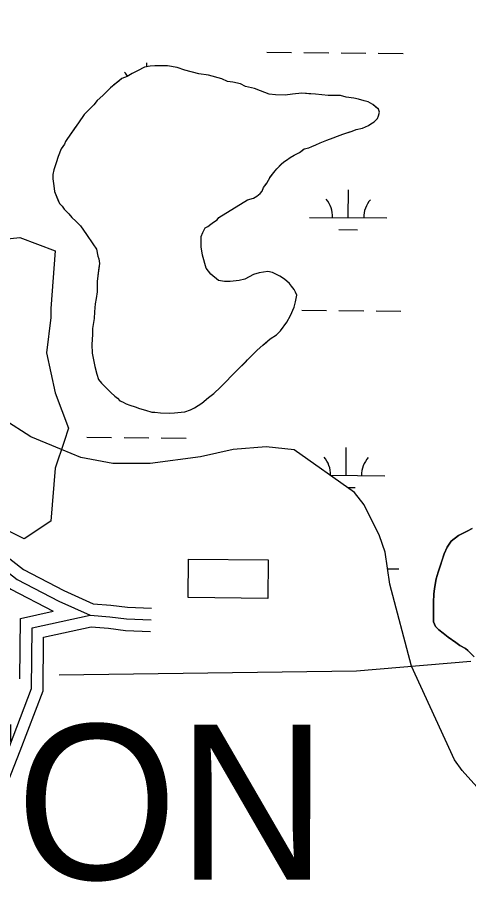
# Model space of a CAD drawing. Extents: x 3271442 to 3309282, y 752266 to 777610.
# Drawn here: x 3293538 to 3294121, y 758564 to 759680 of the extents above; entities that cross this region are included whole.
import ezdxf

# ---------------------------------------------------------------- set-up
doc = ezdxf.new("R2010")
doc.units = 0
for name, color, linetype in [('V-BLDG-OTLN', 7, 'Continuous'), ('V-ROAD-CNTR', 7, 'Continuous'), ('V-SITE-VEGE', 7, 'Continuous'), ('V-TOPO-GNAM-IDEN', 7, 'Continuous'), ('V-TOPO-SHOR', 7, 'Continuous'), ('V-WETL-SWMP', 7, 'Continuous')]:
    doc.layers.add(name, color=color, linetype=linetype)

msp = doc.modelspace()

# ---------------------------------------------------------------- linework, layer by layer
at = {"layer": 'V-BLDG-OTLN'}
msp.add_lwpolyline([(3293758.7, 758930.6), (3293759.2, 758980.4), (3293862.1, 758979.4), (3293861.6, 758929.6)], close=True, dxfattribs=at)
at = {"layer": 'V-ROAD-CNTR'}
for points in [[(3291710.2, 762151), (3291884, 761617.6), (3292156.5, 760856.4), (3292211.8, 760716.1), (3292229.3, 760668.3), (3292244.5, 760630.3), (3292259.9, 760602), (3292280.3, 760564.6), (3292299.8, 760529.8), (3292338.4, 760467.9), (3292387.8, 760390.2), (3292491, 760226), (3292641.7, 760002.5), (3292813.1, 759766.6), (3292983.7, 759551.8), (3293204, 759296.3), (3293369.7, 759111.2), (3293474.9, 759003.5), (3293538.2, 758954.1), (3293592, 758926.2), (3293632.5, 758908), (3293657.7, 758906), (3293679.3, 758903.1), (3293711, 758901.8)], [(3292319.9, 760526), (3292351.1, 760475.9), (3292400.5, 760398.3), (3292503.5, 760234.2), (3292653.9, 760011.1), (3292825.1, 759775.7), (3292995.2, 759561.3), (3293215.3, 759306.2), (3293380.7, 759121.5), (3293484.9, 759014.7), (3293546.3, 758966.8), (3293598.5, 758939.7), (3293636.3, 758922.7), (3293659.3, 758920.9), (3293680.6, 758918.1), (3293711.6, 758916.8)], [(3292289, 760518.8), (3292325.8, 760459.9), (3292375.2, 760382.2), (3292478.4, 760217.8), (3292629.4, 759993.8), (3292801.2, 759757.5), (3292972.1, 759542.2), (3293192.7, 759286.4), (3293358.7, 759101), (3293464.8, 758992.3), (3293530, 758941.5), (3293584.8, 758913)], [(3293490.6, 757649.6), (3293492.2, 757877.9), (3293500.6, 758668.8), (3293528.3, 758738.3), (3293556.7, 758813.2), (3293557.4, 758891.7), (3293632.5, 758908)], [(3293541.8, 758826), (3293542.5, 758903.8), (3293584.8, 758913)], [(3293505.6, 757649.5), (3293507.2, 757877.7), (3293515.6, 758665.8), (3293542.2, 758732.9), (3293571.7, 758810.4), (3293572.3, 758879.5), (3293633.5, 758892.9)], [(3293633.5, 758892.9), (3293656.1, 758891.1), (3293678, 758888.2), (3293710.4, 758886.9)]]:
    msp.add_lwpolyline(points, dxfattribs=at)
at = {"layer": 'V-SITE-VEGE'}
msp.add_lwpolyline([(3293587.4, 759378), (3293581.7, 759303.7), (3293581.7, 759292.3), (3293576, 759246.5), (3293587.4, 759195.1), (3293604.5, 759149.3), (3293598.8, 759132.2), (3293587.4, 759097.9), (3293581.7, 759029.3), (3293547.4, 759006.4), (3293501.7, 759029.3), (3293461.7, 759063.6), (3293421.7, 759115), (3293324.5, 759223.7), (3293313.1, 759263.7), (3293330.3, 759303.7), (3293376, 759343.7), (3293438.8, 759366.6), (3293484.5, 759389.5), (3293541.7, 759395.2)], close=True, dxfattribs=at)
at = {"layer": 'V-TOPO-SHOR'}
for points in [[(3293835.6, 759444.2), (3293843, 759446.1), (3293847.6, 759448.8), (3293851.6, 759452.1), (3293854.3, 759455.4), (3293856.3, 759460), (3293858.4, 759462.7), (3293860.4, 759465.4), (3293862.4, 759469.3), (3293864.4, 759472.7), (3293867.7, 759477.3), (3293871.1, 759481.3), (3293873.1, 759483.9), (3293879.1, 759489.9), (3293882.4, 759493.2), (3293885.8, 759495.2), (3293890.4, 759498.5), (3293895.8, 759501.8), (3293902.5, 759505.1), (3293905.8, 759507.7), (3293908.5, 759509.7), (3293914.5, 759511), (3293918.5, 759513), (3293923.8, 759515), (3293929.1, 759517.6), (3293937.8, 759520.9), (3293945.8, 759524.2), (3293951.8, 759526.1), (3293958.4, 759528.8), (3293966.4, 759531.4), (3293970.4, 759532.7), (3293975.8, 759534.7), (3293983.8, 759536.6), (3293991.8, 759539.9), (3293994.4, 759541.9), (3293999.1, 759544.6), (3294003.1, 759549.2), (3294004.5, 759552.5), (3294005.8, 759557.2), (3294004.5, 759561.2), (3294001.2, 759563.8), (3293997.2, 759567.2), (3293991.2, 759570.5), (3293985.9, 759571.9), (3293978.6, 759573.9), (3293972.6, 759575.3), (3293962.7, 759576.7), (3293955.3, 759578.7), (3293943.4, 759578.7), (3293939.4, 759578.8), (3293923.4, 759580.2), (3293914.8, 759580.9), (3293905.5, 759581.6), (3293893.5, 759580.3), (3293884.2, 759579), (3293871.5, 759579.7), (3293863.5, 759580.4), (3293852.3, 759584.5), (3293844.3, 759587.8), (3293833, 759590.5), (3293826.4, 759593.9), (3293816.4, 759595.9), (3293809.7, 759596.6), (3293802.4, 759600), (3293785.2, 759604.7), (3293772.5, 759606.8), (3293754.6, 759611.5), (3293744.6, 759614.9), (3293732, 759617), (3293725.3, 759617), (3293716, 759617), (3293710, 759616.4), (3293702.7, 759615.1), (3293693.4, 759610.5), (3293686.7, 759607.2), (3293680, 759603.2), (3293673.4, 759600.6), (3293669.4, 759597.3), (3293662.7, 759592), (3293658.7, 759588.7), (3293651.3, 759581.4), (3293648.7, 759578.7), (3293641.3, 759572.1), (3293637.3, 759566.8), (3293631.9, 759561.5), (3293628.6, 759558.2), (3293624.6, 759554.2), (3293617.2, 759543.6), (3293611.9, 759535.7), (3293602.5, 759521.7), (3293600.5, 759519.1), (3293599.1, 759515.8), (3293595.1, 759509.8), (3293591.1, 759499.8), (3293588.4, 759491.9), (3293585.7, 759482.6), (3293584.3, 759476.6), (3293584.3, 759471.3), (3293585.6, 759462), (3293586.2, 759454.6), (3293590.8, 759444)], [(3293590.8, 759444), (3293592.8, 759439.3), (3293596.1, 759436), (3293598.8, 759432), (3293604.7, 759425.9), (3293608.7, 759421.3), (3293614, 759416.6), (3293619.9, 759410.6), (3293627.9, 759399.2), (3293635.8, 759387.2), (3293640.4, 759380.5), (3293642.4, 759371.2), (3293643.7, 759367.9), (3293644.3, 759361.9), (3293643.6, 759356.6), (3293642.3, 759345.9), (3293641.6, 759338.6), (3293641.5, 759325.3), (3293640.1, 759316.7), (3293638.8, 759310), (3293638.1, 759299.4), (3293637.4, 759290.7), (3293635.3, 759278.1), (3293635.3, 759270.1), (3293634.6, 759257.5), (3293635.2, 759246.2), (3293638.4, 759228.9), (3293641, 759218.9), (3293643, 759212.2), (3293647, 759207.5), (3293649.6, 759204.9), (3293652.3, 759202.2), (3293655.6, 759198.9), (3293658.9, 759195.5), (3293664.2, 759190.8), (3293667.5, 759188.2), (3293670.8, 759184.8), (3293674.1, 759183.5), (3293678.8, 759180.8), (3293683.4, 759178.8), (3293690.7, 759176.7), (3293696, 759174.7), (3293704, 759172.7), (3293712, 759170), (3293716, 759170), (3293723.3, 759169.3), (3293734.6, 759168.6), (3293741.3, 759169.2), (3293749.9, 759169.8), (3293754.6, 759170.5), (3293761.9, 759173.1), (3293767.2, 759175.7), (3293776.6, 759181.7), (3293785.3, 759188.9), (3293791.9, 759194.2), (3293800.6, 759202.2), (3293806.6, 759208.1), (3293816, 759218.1), (3293822.7, 759224.7), (3293832.7, 759234.6), (3293835.4, 759237.3), (3293844.1, 759245.9), (3293848.1, 759249.9), (3293855.4, 759256.5), (3293860.1, 759260.5), (3293864.8, 759264.4), (3293872.8, 759269.7), (3293878.1, 759275), (3293886.2, 759286.3), (3293890.8, 759294.9), (3293895.6, 759305.5), (3293897.6, 759312.2), (3293898.9, 759320.8), (3293897.6, 759324.8), (3293895.7, 759328.1), (3293892.4, 759332.8), (3293889.7, 759336.2), (3293883.1, 759341.5), (3293877.1, 759345.5), (3293867.8, 759350.2), (3293861.8, 759351.6), (3293850.5, 759349.6), (3293843.2, 759347.7), (3293831.9, 759341.7), (3293824.5, 759339.8), (3293813.2, 759338.5), (3293805.9, 759338.5), (3293797.9, 759339.9), (3293788, 759347.9), (3293782, 759355.9), (3293777.4, 759372.6), (3293775.5, 759383.2), (3293775.6, 759396.6), (3293777.6, 759401.9), (3293780.9, 759407.8), (3293784.3, 759409.8), (3293788.3, 759412.5), (3293791.6, 759415.1), (3293796.3, 759418.4), (3293798.3, 759421.1), (3293835.6, 759444.2)], [(3294123.5, 758858.6), (3294119.7, 758862.3), (3294116.7, 758864.9), (3294109.5, 758869), (3294104.1, 758872.8), (3294094.5, 758879.7), (3294087.9, 758884.6), (3294082.3, 758889.1), (3294078, 758893.3), (3294075.6, 758899.2), (3294075.4, 758902.8), (3294075.5, 758909.6), (3294075.5, 758918.3), (3294075.4, 758924.9), (3294075.7, 758935), (3294076.7, 758942.4), (3294079, 758954.8), (3294081.7, 758963.5), (3294086.1, 758977.5), (3294089.3, 758987.1), (3294093.2, 758995.9), (3294098.1, 759003.3), (3294107.6, 759010.9), (3294119.1, 759016.2), (3294125.2, 759019.8)], [(3293592.4, 758831), (3293976.1, 758836.2), (3294123.8, 758848.6)]]:
    msp.add_lwpolyline(points, dxfattribs=at)
at = {"layer": 'V-WETL-SWMP'}
for p, q in [((3293860.2, 759634.5), (3293892.2, 759634.2)), ((3293908.2, 759634.1), (3293940.2, 759633.8)), ((3293956.2, 759633.7), (3293988.2, 759633.4)), ((3294004.2, 759633.3), (3294036.2, 759633)), ((3293705.5, 759615.6), (3293705.5, 759621)), ((3293686.7, 759607.2), (3293680, 759603.2)), ((3293693.4, 759610.5), (3293686.7, 759607.2)), ((3293702.7, 759615.1), (3293693.4, 759610.5)), ((3293710, 759616.4), (3293702.7, 759615.1)), ((3293716, 759617), (3293710, 759616.4)), ((3293732, 759617), (3293716, 759617)), ((3293744.6, 759614.9), (3293732, 759617)), ((3293754.6, 759611.5), (3293744.6, 759614.9)), ((3293772.5, 759606.8), (3293754.6, 759611.5)), ((3293785.2, 759604.7), (3293772.5, 759606.8)), ((3293673.4, 759600.6), (3293658.7, 759588.7)), ((3293680, 759603.2), (3293673.4, 759600.6)), ((3293802.4, 759600), (3293785.2, 759604.7)), ((3293809.7, 759596.6), (3293802.4, 759600)), ((3293816.4, 759595.9), (3293809.7, 759596.6)), ((3293826.4, 759593.9), (3293816.4, 759595.9)), ((3293658.7, 759588.7), (3293648.7, 759578.7)), ((3293655.2, 759585.4), (3293655.4, 759585.4)), ((3293833, 759590.5), (3293826.4, 759593.9)), ((3293844.3, 759587.8), (3293833, 759590.5)), ((3293852.3, 759584.5), (3293844.3, 759587.8)), ((3293863.5, 759580.4), (3293852.3, 759584.5)), ((3293648.7, 759578.7), (3293641.3, 759572.1)), ((3293871.5, 759579.7), (3293863.5, 759580.4)), ((3293884.2, 759579), (3293871.5, 759579.7)), ((3293893.5, 759580.3), (3293884.2, 759579)), ((3293905.5, 759581.6), (3293893.5, 759580.3)), ((3293923.4, 759580.2), (3293905.5, 759581.6)), ((3293939.4, 759578.7), (3293923.4, 759580.2)), ((3293955.3, 759578.7), (3293939.4, 759578.7)), ((3293962.7, 759576.6), (3293955.3, 759578.7)), ((3293972.6, 759575.3), (3293962.7, 759576.6)), ((3293978.6, 759573.9), (3293972.6, 759575.3)), ((3293985.9, 759571.9), (3293978.6, 759573.9)), ((3293637.3, 759566.8), (3293624.6, 759554.2)), ((3293641.3, 759572.1), (3293637.3, 759566.8)), ((3293991.2, 759570.5), (3293985.9, 759571.9)), ((3293997.2, 759567.2), (3293991.2, 759570.5)), ((3294004.5, 759561.2), (3293997.2, 759567.2)), ((3293624.6, 759554.2), (3293617.2, 759543.6)), ((3294003.1, 759549.2), (3294004.5, 759552.5)), ((3294005.8, 759557.2), (3294004.5, 759561.2)), ((3294004.5, 759552.5), (3294005.8, 759557.2)), ((3293617.2, 759543.6), (3293602.5, 759521.7)), ((3293983.8, 759536.6), (3293991.8, 759539.9)), ((3293991.8, 759539.9), (3293994.4, 759541.9)), ((3293994.4, 759541.9), (3293999.1, 759544.5)), ((3293999.1, 759544.5), (3294003.1, 759549.2)), ((3293951.8, 759526.1), (3293958.4, 759528.8)), ((3293958.4, 759528.8), (3293970.4, 759532.7)), ((3293970.4, 759532.7), (3293975.8, 759534.7)), ((3293975.8, 759534.7), (3293983.8, 759536.6)), ((3293600.5, 759519.1), (3293599.1, 759515.8)), ((3293602.5, 759521.7), (3293600.5, 759519.1)), ((3293923.8, 759515), (3293929.1, 759517.6)), ((3293929.1, 759517.6), (3293937.8, 759520.9)), ((3293937.8, 759520.9), (3293945.8, 759524.2)), ((3293945.8, 759524.2), (3293951.8, 759526.1)), ((3293595.1, 759509.8), (3293591.1, 759499.8)), ((3293599.1, 759515.8), (3293595.1, 759509.8)), ((3293902.5, 759505.1), (3293908.5, 759509.7)), ((3293908.5, 759509.7), (3293914.5, 759511)), ((3293914.5, 759511), (3293918.5, 759513)), ((3293918.5, 759513), (3293923.8, 759515)), ((3293591.1, 759499.8), (3293588.4, 759491.9)), ((3293882.4, 759493.2), (3293885.8, 759495.2)), ((3293885.8, 759495.2), (3293890.4, 759498.5)), ((3293890.4, 759498.5), (3293895.8, 759501.8)), ((3293895.8, 759501.8), (3293902.5, 759505.1)), ((3293588.4, 759491.9), (3293585.7, 759482.6)), ((3293871.1, 759481.3), (3293873.1, 759483.9)), ((3293873.1, 759483.9), (3293882.4, 759493.2)), ((3293585.7, 759482.6), (3293584.3, 759476.6)), ((3293584.3, 759476.6), (3293584.3, 759471.3)), ((3293862.4, 759469.3), (3293864.4, 759472.6)), ((3293864.4, 759472.6), (3293867.7, 759477.3)), ((3293867.7, 759477.3), (3293871.1, 759481.3)), ((3293584.3, 759471.3), (3293585.6, 759461.9)), ((3293585.6, 759461.9), (3293586.2, 759454.6)), ((3293856.3, 759460), (3293860.4, 759465.4)), ((3293860.4, 759465.4), (3293862.4, 759469.3)), ((3293586.2, 759454.6), (3293592.8, 759439.3)), ((3293847.6, 759448.8), (3293851.6, 759452.1)), ((3293851.6, 759452.1), (3293854.3, 759455.4)), ((3293854.3, 759455.4), (3293856.3, 759460)), ((3293965.3, 759421), (3293965.6, 759457)), ((3293592.8, 759439.3), (3293596.1, 759436)), ((3293798.3, 759421.1), (3293835.6, 759444.2)), ((3293835.6, 759444.2), (3293843, 759446.1)), ((3293843, 759446.1), (3293847.6, 759448.8)), ((3293596.1, 759436), (3293598.8, 759432)), ((3293598.8, 759432), (3293604.7, 759425.9)), ((3293604.7, 759425.9), (3293608.7, 759421.3)), ((3293608.7, 759421.3), (3293614, 759416.6)), ((3293614, 759416.6), (3293619.9, 759410.6)), ((3293791.6, 759415.1), (3293796.3, 759418.4)), ((3293796.3, 759418.4), (3293798.3, 759421.1)), ((3293915.3, 759421.4), (3294015.3, 759420.6)), ((3293619.9, 759410.6), (3293627.9, 759399.2)), ((3293777.6, 759401.9), (3293780.9, 759407.8)), ((3293780.9, 759407.8), (3293784.3, 759409.8)), ((3293784.3, 759409.8), (3293788.3, 759412.5)), ((3293788.3, 759412.5), (3293791.6, 759415.1)), ((3293953.2, 759405.7), (3293977.2, 759405.5)), ((3293627.9, 759399.2), (3293635.8, 759387.2)), ((3293775.5, 759383.2), (3293775.6, 759396.6)), ((3293775.6, 759396.6), (3293777.6, 759401.9)), ((3293635.8, 759387.2), (3293640.4, 759380.5)), ((3293777.4, 759372.6), (3293775.5, 759383.2)), ((3293640.4, 759380.5), (3293642.4, 759371.2)), ((3293782, 759355.9), (3293777.4, 759372.6)), ((3293644.3, 759361.9), (3293642.3, 759345.9)), ((3293642.4, 759371.2), (3293643.7, 759367.9)), ((3293643.7, 759367.9), (3293644.3, 759361.9)), ((3293788, 759347.9), (3293782, 759355.9)), ((3293850.5, 759349.6), (3293843.2, 759347.7)), ((3293861.8, 759351.6), (3293850.5, 759349.6)), ((3293867.8, 759350.2), (3293861.8, 759351.6)), ((3293877.1, 759345.5), (3293867.8, 759350.2)), ((3293641.6, 759338.6), (3293641.5, 759325.3)), ((3293642.3, 759345.9), (3293641.6, 759338.6)), ((3293797.9, 759339.9), (3293788, 759347.9)), ((3293805.9, 759338.5), (3293797.9, 759339.9)), ((3293813.2, 759338.5), (3293805.9, 759338.5)), ((3293824.5, 759339.8), (3293813.2, 759338.5)), ((3293831.9, 759341.7), (3293824.5, 759339.8)), ((3293843.2, 759347.7), (3293831.9, 759341.7)), ((3293883.1, 759341.5), (3293877.1, 759345.5)), ((3293889.7, 759336.2), (3293883.1, 759341.5)), ((3293892.4, 759332.8), (3293889.7, 759336.2)), ((3293895.7, 759328.1), (3293892.4, 759332.8)), ((3293897.6, 759324.8), (3293895.7, 759328.1)), ((3293640.1, 759316.7), (3293638.8, 759310)), ((3293641.5, 759325.3), (3293640.1, 759316.7)), ((3293898.9, 759320.8), (3293897.6, 759324.8)), ((3293897.6, 759312.2), (3293898.9, 759320.8)), ((3293638.8, 759310), (3293638.1, 759299.4)), ((3293890.8, 759294.9), (3293895.6, 759305.5)), ((3293895.6, 759305.5), (3293897.6, 759312.2)), ((3293638.1, 759299.4), (3293637.4, 759290.7)), ((3293886.2, 759286.3), (3293890.8, 759294.9)), ((3293905.5, 759301.4), (3293937.5, 759301.2)), ((3293953.5, 759301), (3293985.5, 759300.8)), ((3294001.5, 759300.6), (3294033.5, 759300.4)), ((3293637.4, 759290.7), (3293635.3, 759278.1)), ((3293878.1, 759275), (3293886.2, 759286.3)), ((3293635.3, 759278.1), (3293635.3, 759270.1)), ((3293872.8, 759269.7), (3293878.1, 759275)), ((3293635.3, 759270.1), (3293634.5, 759257.5)), ((3293855.4, 759256.5), (3293864.8, 759264.4)), ((3293864.8, 759264.4), (3293872.8, 759269.7)), ((3293634.5, 759257.5), (3293635.2, 759246.2)), ((3293816, 759218.1), (3293848.1, 759249.9)), ((3293848.1, 759249.9), (3293855.4, 759256.5)), ((3293635.2, 759246.2), (3293638.4, 759228.9)), ((3293638.4, 759228.9), (3293641, 759218.9)), ((3293641, 759218.9), (3293643, 759212.2)), ((3293806.6, 759208.1), (3293816, 759218.1)), ((3293643, 759212.2), (3293647, 759207.5)), ((3293647, 759207.5), (3293658.9, 759195.5)), ((3293800.6, 759202.2), (3293806.6, 759208.1)), ((3293658.9, 759195.5), (3293664.2, 759190.8)), ((3293785.3, 759188.9), (3293791.9, 759194.2)), ((3293791.9, 759194.2), (3293800.6, 759202.2)), ((3293664.2, 759190.8), (3293667.5, 759188.2)), ((3293667.5, 759188.2), (3293670.8, 759184.8)), ((3293670.8, 759184.8), (3293674.1, 759183.5)), ((3293674.1, 759183.5), (3293678.8, 759180.8)), ((3293776.6, 759181.7), (3293785.3, 759188.9)), ((3293678.8, 759180.8), (3293683.4, 759178.8)), ((3293683.4, 759178.8), (3293690.7, 759176.7)), ((3293690.7, 759176.7), (3293696, 759174.7)), ((3293696, 759174.7), (3293704, 759172.7)), ((3293704, 759172.7), (3293712, 759170)), ((3293754.6, 759170.5), (3293761.9, 759173.1)), ((3293761.9, 759173.1), (3293767.2, 759175.7)), ((3293767.2, 759175.7), (3293776.6, 759181.7)), ((3293555.9, 759138), (3293521.1, 759160.6)), ((3293712, 759170), (3293716, 759170)), ((3293716, 759170), (3293723.3, 759169.3)), ((3293723.3, 759169.3), (3293734.6, 759168.6)), ((3293734.6, 759168.6), (3293741.3, 759169.2)), ((3293741.3, 759169.2), (3293749.9, 759169.8)), ((3293749.9, 759169.8), (3293754.6, 759170.5)), ((3293595.6, 759121.6), (3293555.9, 759138)), ((3293628.1, 759137.5), (3293660.1, 759137.3)), ((3293676.1, 759137.1), (3293708.1, 759136.9)), ((3293724.1, 759136.7), (3293756.1, 759136.5)), ((3293620.5, 759111.6), (3293595.6, 759121.6)), ((3293817.1, 759121.9), (3293774.8, 759112.1)), ((3293859.4, 759125.4), (3293817.1, 759121.9)), ((3293895.5, 759121.5), (3293859.4, 759125.4)), ((3293973.7, 759066.4), (3293895.5, 759121.5)), ((3293962.6, 759088.3), (3293962.9, 759124.3)), ((3293661.5, 759103.9), (3293620.5, 759111.6)), ((3293710, 759103.7), (3293661.5, 759103.9)), ((3293774.8, 759112.1), (3293710, 759103.7)), ((3293942.3, 759088.5), (3294012.6, 759087.9)), ((3293964.5, 759072.9), (3293974.5, 759072.8)), ((3293986, 759050.2), (3293973.7, 759066.4)), ((3294005.8, 759010.3), (3293986, 759050.2)), ((3294119.1, 759016.2), (3294107.6, 759010.9)), ((3294125.2, 759019.8), (3294119.1, 759016.2)), ((3294013.1, 758989.1), (3294005.8, 759010.3)), ((3294107.6, 759010.9), (3294098.1, 759003.3)), ((3294093.2, 758995.9), (3294089.3, 758987.1)), ((3294098.1, 759003.3), (3294093.2, 758995.9)), ((3294019.2, 758948), (3294013.1, 758989.1)), ((3294089.3, 758987.1), (3294081.7, 758963.5)), ((3294016.2, 758967.8), (3294030.8, 758967.7)), ((3294081.7, 758963.5), (3294079, 758954.8)), ((3294047.1, 758842.2), (3294019.2, 758948)), ((3294079, 758954.8), (3294076.7, 758942.4)), ((3294076.7, 758942.4), (3294075.7, 758935)), ((3294075.7, 758935), (3294075.4, 758924.9)), ((3294075.4, 758924.9), (3294075.5, 758909.6)), ((3294075.5, 758909.6), (3294075.4, 758902.8)), ((3294075.4, 758902.8), (3294075.6, 758899.2)), ((3294075.6, 758899.2), (3294078, 758893.3)), ((3294078, 758893.3), (3294082.3, 758889.1)), ((3294082.3, 758889.1), (3294087.9, 758884.6)), ((3294087.9, 758884.6), (3294094.5, 758879.7)), ((3294094.5, 758879.7), (3294104.1, 758872.8)), ((3294104.1, 758872.8), (3294109.5, 758869)), ((3294109.5, 758869), (3294116.7, 758864.9)), ((3294116.7, 758864.9), (3294119.7, 758862.3)), ((3294119.7, 758862.3), (3294127.9, 758854.2)), ((3294102.7, 758721.1), (3294047.1, 758842.2)), ((3294112.6, 758707.4), (3294102.7, 758721.1)), ((3294131.2, 758686.2), (3294112.6, 758707.4))]:
    msp.add_line(p, q, dxfattribs=at)
for centre, start, end in [((3293650, 759585.9), 29.9242, 40.2999), ((3293910.1, 759421.9), 358.7563, 40.2999), ((3294020.6, 759421), 138.7563, 180.2999), ((3293907.4, 759089.3), 358.7563, 40.2999), ((3294017.8, 759088.4), 138.7563, 180.2999)]:
    msp.add_arc(centre, 35.2, start, end, dxfattribs=at)

# ---------------------------------------------------------------- texts
at = {"layer": 'V-TOPO-GNAM-IDEN'}
msp.add_text('BATON', height=200, rotation=359.9842, dxfattribs=at).set_placement((3293016.8, 758567))

doc.saveas('drawing.dxf')
